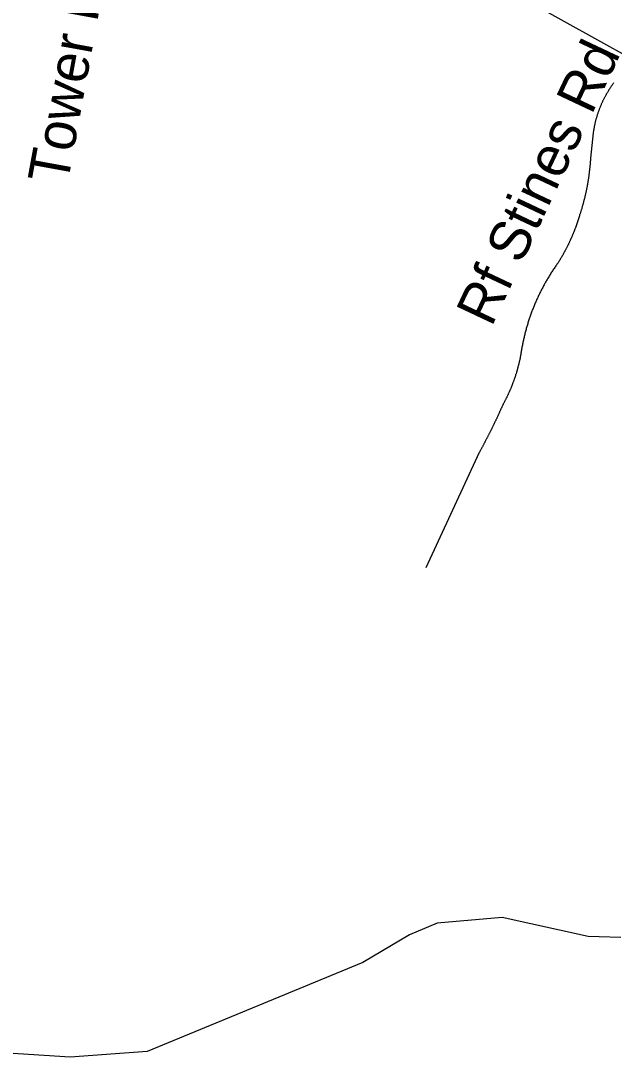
# Model space of a CAD drawing. Extents: x 1268485 to 1426702, y 514839 to 616766.
# Drawn here: x 1361471 to 1362433, y 576433 to 578115 of the extents above; entities that cross this region are included whole.
import ezdxf

# ---------------------------------------------------------------- set-up
doc = ezdxf.new("R2010")
doc.units = 0
for name, color, linetype in [('Old_Level_10', 7, 'Continuous'), ('Old_Level_32', 7, 'Continuous'), ('Old_Level_35', 7, 'Continuous'), ('Old_Level_59', 7, 'Continuous')]:
    doc.layers.add(name, color=color, linetype=linetype)

msp = doc.modelspace()

# ---------------------------------------------------------------- linework, layer by layer
at = {"layer": 'Old_Level_32'}
msp.add_lwpolyline([(1362298.006, 578144.262), (1362461.801, 578053.255), (1362575.646, 577994.934), (1362685.941, 577932.159), (1363034.409, 577712.305), (1363166.258, 577620.851), (1363360.085, 577490.585), (1363698.69, 577279.815), (1363828.966, 577200.954), (1363953.523, 577136.216), (1364056.642, 577089.918)], dxfattribs=at)
at = {"layer": 'Old_Level_35'}
for p, q in [((1362399.978, 577932.582), (1362395.775, 577891.367)), ((1362215.226, 577414.108), (1362128.797, 577227.254))]:
    msp.add_line(p, q, dxfattribs=at)
for points in [[(1362433.094, 578013.578), (1362432.479, 578012.706), (1362431.864, 578011.835), (1362431.249, 578010.963), (1362430.634, 578010.04), (1362430.018, 578009.169), (1362429.403, 578008.297), (1362428.788, 578007.375), (1362428.275, 578006.504), (1362427.66, 578005.632), (1362427.045, 578004.709), (1362426.327, 578003.838), (1362425.917, 578002.864), (1362425.2, 578001.941), (1362424.79, 578001.07), (1362424.174, 578000.147), (1362423.662, 577999.173), (1362423.047, 577998.25), (1362422.534, 577997.379), (1362422.021, 577996.456), (1362421.406, 577995.482), (1362420.894, 577994.559), (1362420.381, 577993.585), (1362419.868, 577992.611), (1362419.356, 577991.688), (1362418.843, 577990.765), (1362418.33, 577989.792), (1362417.92, 577988.817), (1362417.408, 577987.895), (1362416.895, 577986.921), (1362416.382, 577985.947), (1362415.972, 577985.024), (1362415.46, 577983.999), (1362415.05, 577983.025), (1362414.64, 577982.051), (1362414.127, 577981.077), (1362413.717, 577980.052), (1362413.204, 577979.077), (1362412.897, 577978.104), (1362412.384, 577977.129), (1362411.974, 577976.104), (1362411.666, 577975.131), (1362411.154, 577974.105), (1362410.744, 577973.131), (1362410.333, 577972.106), (1362410.026, 577971.132), (1362409.616, 577970.107), (1362409.206, 577969.082), (1362408.898, 577968.056), (1362408.488, 577967.082), (1362408.078, 577966.057), (1362407.77, 577964.981), (1362407.463, 577964.006), (1362407.155, 577962.981), (1362406.745, 577961.956), (1362406.54, 577960.93), (1362406.13, 577959.854), (1362405.925, 577958.88), (1362405.515, 577957.804), (1362405.207, 577956.829), (1362404.9, 577955.753), (1362404.592, 577954.728), (1362404.387, 577953.703), (1362404.079, 577952.626), (1362403.772, 577951.6), (1362403.464, 577950.575), (1362403.259, 577949.499), (1362402.952, 577948.422), (1362402.746, 577947.449), (1362402.541, 577946.372), (1362402.336, 577945.296), (1362402.131, 577944.27), (1362401.926, 577943.193), (1362401.619, 577942.117), (1362401.516, 577941.04), (1362401.209, 577940.015), (1362401.106, 577938.939), (1362400.901, 577937.862), (1362400.798, 577936.837), (1362400.491, 577935.761), (1362400.388, 577934.684), (1362400.286, 577933.608), (1362399.978, 577932.582)], [(1362395.775, 577891.367), (1362395.672, 577890.392), (1362395.672, 577889.419), (1362395.467, 577888.496), (1362395.467, 577887.522), (1362395.365, 577886.548), (1362395.365, 577885.625), (1362395.262, 577884.703), (1362395.262, 577883.677), (1362395.16, 577882.755), (1362394.955, 577881.832), (1362394.955, 577880.807), (1362394.852, 577879.884), (1362394.749, 577878.961), (1362394.749, 577877.987), (1362394.647, 577877.013), (1362394.544, 577876.039), (1362394.339, 577875.116), (1362394.339, 577874.193), (1362394.237, 577873.168), (1362394.134, 577872.245), (1362394.032, 577871.323), (1362393.827, 577870.4), (1362393.724, 577869.375), (1362393.622, 577868.452), (1362393.519, 577867.478), (1362393.417, 577866.556), (1362393.212, 577865.633), (1362393.109, 577864.608), (1362393.007, 577863.685), (1362392.904, 577862.762), (1362392.801, 577861.788), (1362392.596, 577860.865), (1362392.494, 577859.942), (1362392.391, 577858.917), (1362392.289, 577857.994), (1362392.084, 577857.071), (1362391.981, 577856.149), (1362391.776, 577855.175), (1362391.674, 577854.252), (1362391.469, 577853.33), (1362391.366, 577852.304), (1362391.161, 577851.382), (1362390.956, 577850.459), (1362390.853, 577849.485), (1362390.648, 577848.562), (1362390.546, 577847.639), (1362390.341, 577846.666), (1362390.136, 577845.743), (1362390.033, 577844.82), (1362389.726, 577843.897), (1362389.623, 577842.923), (1362389.418, 577842), (1362389.213, 577841.077), (1362389.008, 577840.104), (1362388.905, 577839.181), (1362388.598, 577838.258), (1362388.495, 577837.336), (1362388.29, 577836.361), (1362387.983, 577835.438), (1362387.88, 577834.516), (1362387.675, 577833.542), (1362387.368, 577832.619), (1362387.265, 577831.697), (1362386.957, 577830.774), (1362386.752, 577829.8), (1362386.547, 577828.877), (1362386.342, 577827.954), (1362386.137, 577826.981), (1362385.83, 577826.058), (1362385.625, 577825.186), (1362385.42, 577824.263), (1362385.112, 577823.29), (1362384.907, 577822.367), (1362384.599, 577821.444), (1362384.394, 577820.521), (1362384.292, 577819.547), (1362383.984, 577818.676), (1362383.779, 577817.753), (1362383.369, 577816.83), (1362383.164, 577815.856), (1362382.856, 577814.985), (1362382.651, 577814.062), (1362382.344, 577813.139), (1362382.139, 577812.165), (1362381.831, 577811.294), (1362381.626, 577810.371), (1362381.421, 577809.449), (1362381.011, 577808.577), (1362380.703, 577807.603), (1362380.498, 577806.68), (1362380.293, 577805.808), (1362379.883, 577804.886), (1362379.576, 577803.963), (1362379.371, 577803.04), (1362378.96, 577802.118), (1362378.755, 577801.246), (1362378.55, 577800.324), (1362378.14, 577799.452), (1362377.833, 577798.478)], [(1362377.833, 577798.478), (1362377.628, 577797.709), (1362377.423, 577796.889), (1362377.115, 577796.068), (1362376.91, 577795.248), (1362376.602, 577794.428), (1362376.397, 577793.608), (1362376.09, 577792.788), (1362375.885, 577792.019), (1362375.577, 577791.199), (1362375.372, 577790.379), (1362374.962, 577789.559), (1362374.757, 577788.738), (1362374.449, 577787.918), (1362374.244, 577787.2), (1362374.039, 577786.38), (1362373.732, 577785.56), (1362373.424, 577784.74), (1362373.116, 577783.92), (1362372.911, 577783.15), (1362372.604, 577782.33), (1362372.296, 577781.561), (1362371.989, 577780.741), (1362371.784, 577779.921), (1362371.374, 577779.101), (1362371.168, 577778.383), (1362370.758, 577777.563), (1362370.451, 577776.743), (1362370.246, 577775.923), (1362369.836, 577775.205), (1362369.631, 577774.385), (1362369.22, 577773.564), (1362369.015, 577772.795), (1362368.605, 577771.975), (1362368.4, 577771.206), (1362367.99, 577770.437), (1362367.785, 577769.617), (1362367.375, 577768.899), (1362367.17, 577768.079), (1362366.76, 577767.31), (1362366.35, 577766.49), (1362366.145, 577765.67), (1362365.735, 577764.952), (1362365.324, 577764.132), (1362365.119, 577763.363), (1362364.709, 577762.542), (1362364.402, 577761.825), (1362363.992, 577761.056), (1362363.787, 577760.236), (1362363.376, 577759.518), (1362362.966, 577758.698), (1362362.659, 577757.929), (1362362.249, 577757.211), (1362361.839, 577756.391), (1362361.634, 577755.622), (1362361.223, 577754.853), (1362360.916, 577754.084), (1362360.506, 577753.315), (1362360.096, 577752.547), (1362359.788, 577751.829), (1362359.378, 577751.009), (1362358.968, 577750.239), (1362358.66, 577749.522), (1362358.25, 577748.753), (1362357.84, 577747.984), (1362357.533, 577747.266), (1362357.122, 577746.446), (1362356.712, 577745.677), (1362356.405, 577744.96), (1362355.892, 577744.19), (1362355.482, 577743.422), (1362355.174, 577742.704), (1362354.764, 577741.935), (1362354.354, 577741.166), (1362354.047, 577740.449), (1362353.534, 577739.679), (1362353.124, 577738.961), (1362352.714, 577738.193), (1362352.406, 577737.424), (1362351.894, 577736.706), (1362351.483, 577735.937), (1362351.176, 577735.271), (1362350.663, 577734.502), (1362350.253, 577733.733), (1362349.843, 577733.015), (1362349.33, 577732.246), (1362349.023, 577731.58), (1362348.51, 577730.811), (1362348.1, 577730.042), (1362347.587, 577729.324), (1362347.28, 577728.606), (1362346.767, 577727.889), (1362346.357, 577727.12), (1362345.845, 577726.453), (1362345.537, 577725.685), (1362345.024, 577725.018), (1362344.614, 577724.249), (1362344.102, 577723.48), (1362343.589, 577722.814), (1362343.281, 577722.045)], [(1362343.281, 577722.045), (1362342.256, 577720.764), (1362341.333, 577719.431), (1362340.411, 577718.149), (1362339.488, 577716.765), (1362338.463, 577715.432), (1362337.642, 577714.048), (1362336.617, 577712.664), (1362335.797, 577711.382), (1362334.874, 577709.998), (1362333.952, 577708.614), (1362333.029, 577707.23), (1362332.106, 577705.897), (1362331.286, 577704.513), (1362330.363, 577703.129), (1362329.543, 577701.745), (1362328.723, 577700.309), (1362327.902, 577698.925), (1362326.98, 577697.541), (1362326.16, 577696.106), (1362325.339, 577694.773), (1362324.519, 577693.337), (1362323.801, 577691.851), (1362322.879, 577690.518), (1362322.161, 577689.083), (1362321.238, 577687.648), (1362320.521, 577686.212), (1362319.7, 577684.725), (1362318.88, 577683.29), (1362318.163, 577681.854), (1362317.342, 577680.419), (1362316.625, 577678.984), (1362315.907, 577677.498), (1362315.087, 577676.062), (1362314.369, 577674.627), (1362313.754, 577673.14), (1362313.036, 577671.704), (1362312.216, 577670.167), (1362311.498, 577668.68), (1362310.883, 577667.245), (1362310.165, 577665.758), (1362309.55, 577664.272), (1362308.73, 577662.734), (1362308.115, 577661.247), (1362307.5, 577659.811), (1362306.885, 577658.325), (1362306.167, 577656.838), (1362305.449, 577655.249), (1362304.834, 577653.762), (1362304.219, 577652.276), (1362303.604, 577650.738), (1362302.989, 577649.251), (1362302.476, 577647.713), (1362301.861, 577646.175), (1362301.246, 577644.638), (1362300.733, 577643.151), (1362300.118, 577641.562), (1362299.503, 577640.076), (1362298.99, 577638.486), (1362298.478, 577637), (1362297.862, 577635.462), (1362297.35, 577633.872), (1362296.837, 577632.386), (1362296.324, 577630.797), (1362295.709, 577629.259), (1362295.299, 577627.67), (1362294.787, 577626.132), (1362294.274, 577624.542), (1362293.864, 577623.005), (1362293.351, 577621.416), (1362292.839, 577619.878), (1362292.326, 577618.288), (1362292.018, 577616.75), (1362291.506, 577615.213), (1362291.096, 577613.572), (1362290.583, 577611.983), (1362290.275, 577610.446), (1362289.865, 577608.805), (1362289.353, 577607.267), (1362289.045, 577605.678), (1362288.635, 577604.089), (1362288.225, 577602.499), (1362287.917, 577600.859), (1362287.507, 577599.321), (1362287.097, 577597.681), (1362286.79, 577596.143), (1362286.482, 577594.502), (1362286.174, 577592.914), (1362285.764, 577591.324), (1362285.457, 577589.684), (1362285.149, 577588.146), (1362284.842, 577586.505), (1362284.534, 577584.865), (1362284.226, 577583.276), (1362284.021, 577581.687), (1362283.714, 577580.046), (1362283.406, 577578.457), (1362283.099, 577576.817), (1362282.894, 577575.177), (1362282.586, 577573.587)], [(1362282.586, 577573.587), (1362282.483, 577572.767), (1362282.381, 577571.896), (1362282.278, 577571.024), (1362281.971, 577570.204), (1362281.868, 577569.333), (1362281.766, 577568.512), (1362281.458, 577567.64), (1362281.356, 577566.769), (1362281.151, 577565.949), (1362281.048, 577565.077), (1362280.843, 577564.206), (1362280.638, 577563.386), (1362280.535, 577562.514), (1362280.228, 577561.694), (1362280.023, 577560.823), (1362279.92, 577560.003), (1362279.613, 577559.131), (1362279.51, 577558.311), (1362279.203, 577557.44), (1362278.998, 577556.619), (1362278.895, 577555.747), (1362278.587, 577554.927), (1362278.382, 577554.056), (1362278.075, 577553.236), (1362277.972, 577552.364), (1362277.767, 577551.544), (1362277.46, 577550.673), (1362277.255, 577549.853), (1362277.05, 577549.083), (1362276.742, 577548.212), (1362276.639, 577547.392), (1362276.332, 577546.572), (1362276.127, 577545.7), (1362275.922, 577544.88), (1362275.614, 577544.059), (1362275.409, 577543.188), (1362275.102, 577542.368), (1362274.897, 577541.548), (1362274.589, 577540.676), (1362274.281, 577539.856), (1362273.974, 577539.087), (1362273.769, 577538.267), (1362273.461, 577537.447), (1362273.256, 577536.575), (1362273.051, 577535.755), (1362272.641, 577534.935), (1362272.333, 577534.114), (1362272.128, 577533.294), (1362271.923, 577532.526), (1362271.513, 577531.603), (1362271.206, 577530.834), (1362271.001, 577530.013), (1362270.59, 577529.193), (1362270.385, 577528.373), (1362269.975, 577527.553), (1362269.77, 577526.733), (1362269.36, 577525.912), (1362269.155, 577525.144), (1362268.745, 577524.324), (1362268.54, 577523.503), (1362268.13, 577522.683), (1362267.925, 577521.863), (1362267.515, 577521.145), (1362267.207, 577520.325), (1362266.899, 577519.505), (1362266.489, 577518.685), (1362266.284, 577517.864), (1362265.874, 577517.044), (1362265.464, 577516.327), (1362265.157, 577515.506), (1362264.849, 577514.686), (1362264.541, 577513.866), (1362264.131, 577513.148), (1362263.721, 577512.328), (1362263.414, 577511.508), (1362263.106, 577510.688), (1362262.798, 577509.918), (1362262.388, 577509.15), (1362261.978, 577508.38), (1362261.671, 577507.56), (1362261.261, 577506.74), (1362260.85, 577506.022), (1362260.543, 577505.202), (1362260.133, 577504.434), (1362259.723, 577503.613), (1362259.415, 577502.896), (1362259.005, 577502.075), (1362258.595, 577501.306), (1362258.082, 577500.588), (1362257.775, 577499.768), (1362257.365, 577499), (1362256.954, 577498.179), (1362256.647, 577497.462), (1362256.237, 577496.692), (1362255.724, 577495.924), (1362255.417, 577495.104), (1362255.006, 577494.386), (1362254.494, 577493.617), (1362254.084, 577492.899)], [(1362254.084, 577492.899), (1362253.776, 577492.079), (1362253.366, 577491.259), (1362252.956, 577490.438), (1362252.751, 577489.618), (1362252.341, 577488.798), (1362252.033, 577487.978), (1362251.623, 577487.209), (1362251.213, 577486.389), (1362250.905, 577485.569), (1362250.495, 577484.749), (1362250.085, 577483.928), (1362249.778, 577483.108), (1362249.368, 577482.288), (1362248.957, 577481.519), (1362248.65, 577480.698), (1362248.24, 577479.878), (1362248.035, 577479.11), (1362247.625, 577478.289), (1362247.214, 577477.52), (1362246.907, 577476.7), (1362246.497, 577475.88), (1362246.087, 577475.059), (1362245.779, 577474.239), (1362245.369, 577473.419), (1362244.959, 577472.651), (1362244.651, 577471.881), (1362244.241, 577471.061), (1362243.831, 577470.241), (1362243.524, 577469.421), (1362243.113, 577468.6), (1362242.601, 577467.832), (1362242.293, 577467.062), (1362241.883, 577466.242), (1362241.473, 577465.422), (1362241.165, 577464.602), (1362240.755, 577463.833), (1362240.345, 577463.064), (1362240.038, 577462.244), (1362239.628, 577461.423), (1362239.217, 577460.603), (1362238.91, 577459.835), (1362238.5, 577459.065), (1362238.09, 577458.245), (1362237.577, 577457.425), (1362237.269, 577456.605), (1362236.859, 577455.887), (1362236.449, 577455.067), (1362236.142, 577454.247), (1362235.732, 577453.426), (1362235.424, 577452.709), (1362234.911, 577451.889), (1362234.501, 577451.068), (1362234.091, 577450.3), (1362233.784, 577449.48), (1362233.373, 577448.71), (1362232.963, 577447.89), (1362232.451, 577447.122), (1362232.143, 577446.301), (1362231.733, 577445.481), (1362231.425, 577444.763), (1362231.015, 577443.943), (1362230.503, 577443.123), (1362230.093, 577442.354), (1362229.785, 577441.585), (1362229.375, 577440.765), (1362228.965, 577439.996), (1362228.452, 577439.175), (1362228.145, 577438.458), (1362227.735, 577437.637), (1362227.324, 577436.817), (1362226.914, 577436.049), (1362226.504, 577435.229), (1362226.094, 577434.511), (1362225.581, 577433.691), (1362225.274, 577432.87), (1362224.864, 577432.101), (1362224.454, 577431.333), (1362224.044, 577430.563), (1362223.633, 577429.743), (1362223.223, 577429.025), (1362222.711, 577428.205), (1362222.403, 577427.385), (1362221.993, 577426.616), (1362221.48, 577425.796), (1362221.173, 577425.078), (1362220.763, 577424.258), (1362220.25, 577423.489), (1362219.84, 577422.669), (1362219.532, 577421.951), (1362219.02, 577421.131), (1362218.61, 577420.362), (1362218.097, 577419.542), (1362217.79, 577418.824), (1362217.379, 577418.004), (1362216.867, 577417.235), (1362216.457, 577416.415), (1362216.047, 577415.697), (1362215.636, 577414.928), (1362215.226, 577414.108)]]:
    msp.add_lwpolyline(points, dxfattribs=at)
at = {"layer": 'Old_Level_59'}
msp.add_lwpolyline([(1362462.701, 576626.695), (1362391.871, 576629.057), (1362252.571, 576659.768), (1362146.681, 576650.327), (1362101.821, 576631.428), (1362026.268, 576586.543), (1361676.483, 576442.432), (1361551.704, 576432.991), (1361407.682, 576442.44), (1361310.881, 576494.412), (1361124.361, 576581.819), (1361058.252, 576631.428), (1360979.984, 576647.956), (1360729.341, 576604.686), (1360643.707, 576617.686), (1360410.604, 576668.47), (1360318.525, 576649.571), (1360143.809, 576573.976)], dxfattribs=at)

# ---------------------------------------------------------------- texts
at = {"layer": 'Old_Level_10'}
for s, height, rotation, p in [('Tower Rd', 65.6167, 79.6548, (1361546.913, 577847.054)), ('Rf Stines Rd', 65.61666, 64.745008, (1362235.077, 577616.318))]:
    msp.add_text(s, height=height, rotation=rotation, dxfattribs=at).set_placement(p)

doc.saveas('drawing.dxf')
